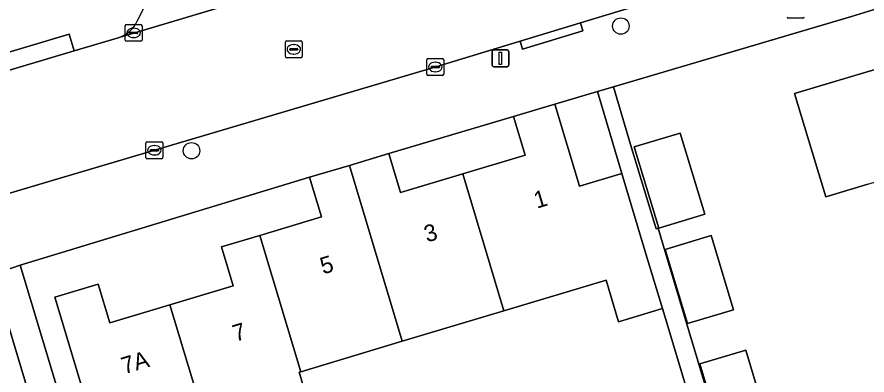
# Model space of a CAD drawing. Extents: x 158086 to 159499, y 382904 to 383981.
# Drawn here: x 158950.3 to 159000.9, y 383352 to 383373.3 of the extents above; entities that cross this region are included whole.
import ezdxf

# ---------------------------------------------------------------- set-up
doc = ezdxf.new("R2010")
doc.units = 0
for name, color, linetype in [('IMGEO_Boom', 7, 'Continuous'), ('IMGEO_Brandkraan', 7, 'Continuous'), ('IMGEO_Erf', 7, 'Continuous'), ('IMGEO_Kolk', 7, 'Continuous'), ('IMGEO_Lichtmast', 7, 'Continuous'), ('IMGEO_Pand', 7, 'Continuous'), ('IMGEO_Pand_nummerreeks', 7, 'Continuous'), ('IMGEO_Parkeervlak_open', 7, 'Continuous'), ('IMGEO_Rijbaan_lokaal_open', 7, 'Continuous'), ('IMGEO_Rioolput', 7, 'Continuous'), ('IMGEO_Voetpad_open', 7, 'Continuous')]:
    doc.layers.add(name, color=color, linetype=linetype)

msp = doc.modelspace()

# ---------------------------------------------------------------- linework, layer by layer
at = {"layer": 'IMGEO_Boom'}
for centre in [(158986.275, 383372.795), (158960.711, 383365.368)]:
    msp.add_circle(centre, 0.489, dxfattribs=at)
at = {"layer": 'IMGEO_Brandkraan'}
msp.add_line((158997.108, 383373.264), (158996.256, 383373.264), dxfattribs=at)
msp.add_lwpolyline([(158997.108, 383373.264), (158996.256, 383373.264)], dxfattribs=at)
for centre, start, end in [((158996.258, 383373.34), 181.552, 268.448), ((158996.258, 383373.34), 181.552, 268.448), ((158997.106, 383373.34), 271.552, 358.448), ((158997.106, 383373.34), 271.552, 358.448)]:
    msp.add_arc(centre, 0.0765, start, end, dxfattribs=at)
at = {"layer": 'IMGEO_Erf'}
for points in [[(159001.555, 383373.836), (159000, 383373.375), (158985.835, 383369.178), (158986.856, 383365.732), (158988.369, 383360.711), (158988.487, 383360.747), (158988.806, 383359.689), (158990.616, 383353.65), (158992.302, 383348.022), (158992.803, 383346.348), (158993.141, 383346.45), (158994.583, 383341.67), (158991.884, 383340.856), (158992.188, 383339.849), (158994.886, 383340.663), (158996.403, 383335.633), (158997.864, 383330.787), (158995.166, 383329.973), (158995.872, 383327.632), (158998.57, 383328.446), (159000.105, 383323.357), (158997.406, 383322.543)], [(159000.985, 383363.371), (158998.48, 383362.614), (158998.066, 383363.987), (158996.622, 383368.773), (159000, 383369.788), (159004.607, 383371.172)], [(158955.694, 383346.256), (158952.572, 383356.651), (158955.155, 383357.427), (158955.849, 383355.116), (158959.425, 383356.19), (158963.193, 383357.322), (158962.496, 383359.644), (158964.774, 383360.328), (158968.449, 383361.432), (158967.742, 383363.785), (158950.507, 383358.546), (158957.246, 383336.112)], [(158954.631, 383338.838), (158948.88, 383357.985), (158947.173, 383357.395), (158947.093, 383357.596), (158910.089, 383346.37)], [(158991.035, 383348.364), (158988.752, 383355.963), (158986.137, 383355.177), (158985.392, 383357.655), (158979.308, 383355.828), (158973.262, 383354.013), (158967.216, 383352.197), (158967.119, 383352.168), (158967.803, 383349.892)]]:
    msp.add_lwpolyline(points, dxfattribs=at)
for points in [[(158984.886, 383368.897), (158982.336, 383368.141), (158983.803, 383363.257), (158986.332, 383364.017)], [(158972.453, 383365.2), (158973.151, 383362.875), (158976.857, 383363.988), (158980.577, 383365.105), (158979.886, 383367.406)], [(158991.268, 383361.585), (158988.529, 383360.759), (158987.071, 383365.597), (158989.809, 383366.423)], [(158992.982, 383355.899), (158990.244, 383355.074), (158988.913, 383359.488), (158991.651, 383360.314)], [(158990.969, 383352.667), (158993.708, 383353.492), (158995.29, 383348.244), (158992.552, 383347.418)]]:
    msp.add_lwpolyline(points, close=True, dxfattribs=at)
at = {"layer": 'IMGEO_Kolk'}
for p, q in [((158956.762, 383371.966), (158956.762, 383372.818)), ((158956.837, 383372.892), (158957.689, 383372.892)), ((158957.763, 383372.818), (158957.763, 383371.966)), ((158957.021, 383372.386), (158957.021, 383372.398)), ((158957.459, 383372.349), (158957.061, 383372.349)), ((158957.064, 383372.435), (158957.462, 383372.435)), ((158957.25, 383372.672), (158957.275, 383372.672)), ((158957.505, 383372.398), (158957.505, 383372.386)), ((158957.689, 383371.892), (158956.837, 383371.892)), ((158957.273, 383372.112), (158957.248, 383372.112)), ((158974.724, 383369.933), (158974.724, 383370.785)), ((158974.799, 383370.859), (158975.651, 383370.859)), ((158975.725, 383370.785), (158975.725, 383369.933)), ((158974.983, 383370.353), (158974.983, 383370.365)), ((158975.421, 383370.316), (158975.023, 383370.316)), ((158975.026, 383370.402), (158975.424, 383370.402)), ((158975.212, 383370.639), (158975.237, 383370.639)), ((158975.467, 383370.365), (158975.467, 383370.353)), ((158975.651, 383369.859), (158974.799, 383369.859)), ((158975.235, 383370.079), (158975.21, 383370.079)), ((158957.995, 383364.97), (158957.995, 383365.822)), ((158958.07, 383365.896), (158958.922, 383365.896)), ((158958.483, 383365.676), (158958.508, 383365.676)), ((158958.996, 383365.822), (158958.996, 383364.97)), ((158958.254, 383365.39), (158958.254, 383365.402)), ((158958.692, 383365.353), (158958.294, 383365.353)), ((158958.297, 383365.439), (158958.695, 383365.439)), ((158958.738, 383365.402), (158958.738, 383365.39)), ((158958.922, 383364.896), (158958.07, 383364.896)), ((158958.506, 383365.116), (158958.481, 383365.116))]:
    msp.add_line(p, q, dxfattribs=at)
for points in [[(158956.762, 383371.966), (158956.762, 383372.818)], [(158956.837, 383372.892), (158957.689, 383372.892)], [(158957.763, 383372.818), (158957.763, 383371.966)], [(158957.689, 383371.892), (158956.837, 383371.892)], [(158974.724, 383369.933), (158974.724, 383370.785)], [(158974.799, 383370.859), (158975.651, 383370.859)], [(158975.725, 383370.785), (158975.725, 383369.933)], [(158975.651, 383369.859), (158974.799, 383369.859)], [(158957.995, 383364.97), (158957.995, 383365.822)], [(158958.07, 383365.896), (158958.922, 383365.896)], [(158958.996, 383365.822), (158958.996, 383364.97)], [(158958.922, 383364.896), (158958.07, 383364.896)]]:
    msp.add_lwpolyline(points, dxfattribs=at)
for centre, radius, start, end in [((158956.839, 383372.816), 0.0765, 91.552, 178.448), ((158956.839, 383372.816), 0.0765, 91.552, 178.448), ((158957.687, 383372.816), 0.0765, 1.552, 88.448), ((158957.687, 383372.816), 0.0765, 1.552, 88.448), ((158957.061, 383372.395), 0.0403, 85.8775, 175.7526), ((158957.058, 383372.385), 0.0366, 178.938, 274.7102), ((158957.462, 383372.392), 0.043, 264.8664, 352.4533), ((158957.466, 383372.397), 0.0386, 1.7309, 96.639), ((158956.839, 383371.968), 0.0765, 181.552, 268.448), ((158956.839, 383371.968), 0.0765, 181.552, 268.448), ((158957.687, 383371.968), 0.0765, 271.552, 358.448), ((158957.687, 383371.968), 0.0765, 271.552, 358.448), ((158974.801, 383370.783), 0.0765, 91.552, 178.448), ((158974.801, 383370.783), 0.0765, 91.552, 178.448), ((158975.649, 383370.783), 0.0765, 1.552, 88.448), ((158975.649, 383370.783), 0.0765, 1.552, 88.448), ((158975.023, 383370.362), 0.0403, 85.8775, 175.7526), ((158975.02, 383370.352), 0.0366, 178.938, 274.7102), ((158975.424, 383370.359), 0.043, 264.8664, 352.4533), ((158975.428, 383370.364), 0.0386, 1.7309, 96.639), ((158974.801, 383369.935), 0.0765, 181.552, 268.448), ((158974.801, 383369.935), 0.0765, 181.552, 268.448), ((158975.649, 383369.935), 0.0765, 271.552, 358.448), ((158975.649, 383369.935), 0.0765, 271.552, 358.448), ((158958.072, 383365.82), 0.0765, 91.552, 178.448), ((158958.072, 383365.82), 0.0765, 91.552, 178.448), ((158958.92, 383365.82), 0.0765, 1.552, 88.448), ((158958.92, 383365.82), 0.0765, 1.552, 88.448), ((158958.294, 383365.399), 0.0403, 85.8775, 175.7526), ((158958.291, 383365.389), 0.0366, 178.938, 274.7102), ((158958.695, 383365.396), 0.043, 264.8664, 352.4533), ((158958.699, 383365.401), 0.0386, 1.7309, 96.639), ((158958.072, 383364.972), 0.0765, 181.552, 268.448), ((158958.072, 383364.972), 0.0765, 181.552, 268.448), ((158958.92, 383364.972), 0.0765, 271.552, 358.448), ((158958.92, 383364.972), 0.0765, 271.552, 358.448)]:
    msp.add_arc(centre, radius, start, end, dxfattribs=at)
for centre, major_axis, ratio, start_param, end_param in [((158957.249, 383372.392), (-0.387, 0.002), 0.722429, 4.712389, 7.853982), ((158957.274, 383372.392), (-0.39, 0.002), 0.717154, 1.570796, 4.712389), ((158975.211, 383370.359), (-0.387, 0.002), 0.722429, 4.712389, 7.853982), ((158975.236, 383370.359), (-0.39, 0.002), 0.717154, 1.570796, 4.712389), ((158958.482, 383365.396), (-0.387, 0.002), 0.722429, 4.712389, 7.853982), ((158958.507, 383365.396), (-0.39, 0.002), 0.717154, 1.570796, 4.712389)]:
    msp.add_ellipse(centre, major_axis=major_axis, ratio=ratio, start_param=start_param, end_param=end_param, dxfattribs=at)
at = {"layer": 'IMGEO_Lichtmast'}
for p, q in [((158978.607, 383370.476), (158978.607, 383371.276)), ((158978.607, 383371.276), (158978.607, 383370.476)), ((158978.707, 383371.376), (158979.497, 383371.376)), ((158979.497, 383371.376), (158978.707, 383371.376)), ((158979.597, 383371.276), (158979.597, 383370.476)), ((158979.597, 383370.476), (158979.597, 383371.276)), ((158979.497, 383370.376), (158978.707, 383370.376)), ((158978.707, 383370.376), (158979.497, 383370.376))]:
    msp.add_line(p, q, dxfattribs=at)
msp.add_lwpolyline([(158979.027, 383371.251), (158979.177, 383371.251), (158979.177, 383370.501), (158979.027, 383370.501), (158979.027, 383371.251)], dxfattribs=at)
for centre, start, end in [((158978.707, 383371.276), 90, 180), ((158978.707, 383371.276), 90, 180), ((158979.497, 383371.276), 0, 90), ((158979.497, 383371.276), 360, 90), ((158978.707, 383370.476), 180, 270), ((158978.707, 383370.476), 180, 270), ((158979.497, 383370.476), 270, 0), ((158979.497, 383370.476), 270, 0)]:
    msp.add_arc(centre, 0.1, start, end, dxfattribs=at)
at = {"layer": 'IMGEO_Pand'}
for points in [[(159008.149, 383367.977), (159005.786, 383367.264), (159004.607, 383371.172), (159000, 383369.788), (158996.622, 383368.773), (158998.066, 383363.987), (158998.48, 383362.614), (159000.985, 383363.371), (159008.824, 383365.739)], [(158976.857, 383363.988), (158979.308, 383355.828), (158985.392, 383357.655), (158986.137, 383355.177), (158988.752, 383355.963), (158987.771, 383359.229), (158986.332, 383364.017), (158983.803, 383363.257), (158982.336, 383368.141), (158979.886, 383367.406), (158980.577, 383365.105)], [(158991.268, 383361.585), (158989.809, 383366.423), (158987.071, 383365.597), (158988.529, 383360.759)], [(158976.857, 383363.988), (158973.151, 383362.875), (158972.453, 383365.2), (158970.113, 383364.497), (158973.262, 383354.013), (158979.308, 383355.828)], [(158970.113, 383364.497), (158967.742, 383363.785), (158968.449, 383361.432), (158964.774, 383360.328), (158967.216, 383352.197), (158973.262, 383354.013)], [(158961.853, 383348.105), (158967.803, 383349.892), (158967.119, 383352.168), (158967.216, 383352.197), (158964.774, 383360.328), (158962.496, 383359.644), (158963.193, 383357.322), (158959.425, 383356.19)], [(158992.982, 383355.899), (158991.651, 383360.314), (158988.913, 383359.488), (158990.244, 383355.074)], [(158961.853, 383348.105), (158959.425, 383356.19), (158955.849, 383355.116), (158955.155, 383357.427), (158952.572, 383356.651), (158955.694, 383346.256), (158960.483, 383347.694)], [(158990.969, 383352.667), (158992.552, 383347.418), (158995.29, 383348.244), (158993.708, 383353.492)]]:
    msp.add_lwpolyline(points, close=True, dxfattribs=at)
at = {"layer": 'IMGEO_Parkeervlak_open'}
for points in [[(158956.452, 383372.135), (158965.253, 383374.782)], [(158958.005, 383374.152), (158957.473, 383373.081)]]:
    msp.add_lwpolyline(points, dxfattribs=at)
msp.add_arc((158955.71, 383373.96), 1.97, 292.1313, 333.5015, dxfattribs=at)
at = {"layer": 'IMGEO_Rijbaan_lokaal_open'}
msp.add_lwpolyline([(158933.294, 383357.916), (158953.096, 383363.795), (158974.99, 383370.288), (158980.272, 383371.894), (158983.869, 383372.987), (158990.954, 383375.161), (158994.055, 383376.068), (158995.524, 383376.47), (158993.728, 383383.282), (158992.083, 383382.756), (158989.075, 383381.828), (158972.982, 383377.067), (158972.294, 383376.862), (158965.863, 383374.964), (158965.253, 383374.782), (158956.452, 383372.135), (158956.285, 383372.08), (158953.723, 383371.321), (158945.266, 383368.803)], dxfattribs=at)
at = {"layer": 'IMGEO_Rioolput'}
for p, q in [((158966.3, 383370.984), (158966.3, 383371.836)), ((158966.375, 383371.91), (158967.227, 383371.91)), ((158967.301, 383371.836), (158967.301, 383370.984)), ((158966.559, 383371.404), (158966.559, 383371.416)), ((158966.997, 383371.367), (158966.599, 383371.367)), ((158966.602, 383371.453), (158967, 383371.453)), ((158966.788, 383371.69), (158966.813, 383371.69)), ((158967.043, 383371.416), (158967.043, 383371.404)), ((158967.227, 383370.91), (158966.375, 383370.91)), ((158966.811, 383371.13), (158966.786, 383371.13))]:
    msp.add_line(p, q, dxfattribs=at)
for points in [[(158966.3, 383370.984), (158966.3, 383371.836)], [(158966.375, 383371.91), (158967.227, 383371.91)], [(158967.301, 383371.836), (158967.301, 383370.984)], [(158967.227, 383370.91), (158966.375, 383370.91)]]:
    msp.add_lwpolyline(points, dxfattribs=at)
for centre, radius, start, end in [((158966.377, 383371.834), 0.0765, 91.552, 178.448), ((158966.377, 383371.834), 0.0765, 91.552, 178.448), ((158967.225, 383371.834), 0.0765, 1.552, 88.448), ((158967.225, 383371.834), 0.0765, 1.552, 88.448), ((158966.599, 383371.413), 0.0403, 85.8775, 175.7526), ((158966.596, 383371.403), 0.0366, 178.938, 274.7102), ((158967, 383371.41), 0.043, 264.8664, 352.4533), ((158967.004, 383371.415), 0.0386, 1.7309, 96.639), ((158966.377, 383370.986), 0.0765, 181.552, 268.448), ((158966.377, 383370.986), 0.0765, 181.552, 268.448), ((158967.225, 383370.986), 0.0765, 271.552, 358.448), ((158967.225, 383370.986), 0.0765, 271.552, 358.448)]:
    msp.add_arc(centre, radius, start, end, dxfattribs=at)
for centre, major_axis, ratio, start_param, end_param in [((158966.787, 383371.41), (-0.387, 0.002), 0.722429, 4.712389, 7.853982), ((158966.812, 383371.41), (-0.39, 0.002), 0.717154, 1.570796, 4.712389)]:
    msp.add_ellipse(centre, major_axis=major_axis, ratio=ratio, start_param=start_param, end_param=end_param, dxfattribs=at)
at = {"layer": 'IMGEO_Voetpad_open'}
for points in [[(158996.23, 383376.663), (158995.524, 383376.47), (158994.055, 383376.068), (158990.954, 383375.161), (158983.869, 383372.987), (158984.014, 383372.51), (158980.417, 383371.416), (158980.272, 383371.894), (158974.99, 383370.288), (158953.096, 383363.795), (158933.294, 383357.916), (158925.825, 383355.673)], [(158947.093, 383357.596), (158947.173, 383357.395), (158948.88, 383357.985), (158950.507, 383358.546), (158967.742, 383363.785), (158970.113, 383364.497), (158972.453, 383365.2), (158979.886, 383367.406), (158982.336, 383368.141), (158984.886, 383368.897), (158985.835, 383369.178), (159000, 383373.375), (159001.555, 383373.836), (159004.649, 383376.679)], [(158957.473, 383373.081), (158958.005, 383374.152)], [(158941.259, 383367.613), (158941.839, 383367.783), (158945.266, 383368.803), (158944.969, 383369.8), (158953.426, 383372.318), (158953.723, 383371.321), (158956.285, 383372.08), (158956.452, 383372.135)], [(158992.302, 383348.022), (158990.616, 383353.65), (158988.806, 383359.689), (158988.487, 383360.747), (158988.369, 383360.711), (158986.856, 383365.732), (158985.835, 383369.178), (158984.886, 383368.897), (158986.332, 383364.017), (158987.771, 383359.229), (158988.752, 383355.963), (158991.035, 383348.364)], [(158956.659, 383313.207), (158954.532, 383320.194), (158953.898, 383330.945), (158955.01, 383331.188), (158954.258, 383333.708), (158957.663, 383334.724), (158957.246, 383336.112), (158950.507, 383358.546), (158948.88, 383357.985), (158954.631, 383338.838), (158954.089, 383335.82), (158952.374, 383334.556), (158952.414, 383325.208), (158952.223, 383325.192), (158952.408, 383322.652), (158952.52, 383321.1), (158952.614, 383319.805), (158955.535, 383310.228)]]:
    msp.add_lwpolyline(points, dxfattribs=at)
for points in [[(158980.272, 383371.894), (158980.417, 383371.416), (158984.014, 383372.51), (158983.869, 383372.987)], [(158953.426, 383372.318), (158944.969, 383369.8), (158945.266, 383368.803), (158953.723, 383371.321)]]:
    msp.add_lwpolyline(points, close=True, dxfattribs=at)
msp.add_arc((158955.71, 383373.96), 1.97, 292.1313, 333.5015, dxfattribs=at)

# ---------------------------------------------------------------- texts
at = {"layer": 'IMGEO_Pand_nummerreeks'}
for s, rotation, p in [('1', 16.7148, (158981.268, 383361.914)), ('3', 16.7148, (158974.728, 383359.895)), ('5', 16.7207, (158968.543, 383357.992)), ('7', 16.7193, (158963.331, 383353.978)), ('7A', 16.6831, (158956.702, 383352.047))]:
    msp.add_text(s, height=1, rotation=rotation, dxfattribs=at).set_placement(p)

doc.saveas('drawing.dxf')
